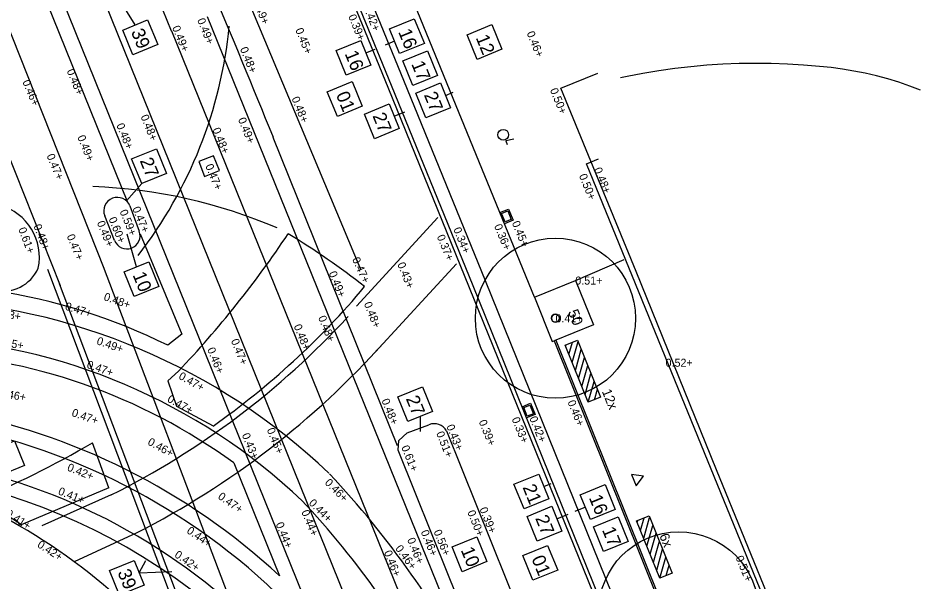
# Model space of a CAD drawing. Extents: x 122462 to 123306, y 485548 to 486417.
# Drawn here: x 122929.62 to 122963.41, y 485808.14 to 485829.27 of the extents above; entities that cross this region are included whole.
import ezdxf

# ---------------------------------------------------------------- set-up
doc = ezdxf.new("R2010")
doc.units = 0
for name, color, linetype in [('B meubilair trammast', 7, 'Continuous'), ('B nummers', 7, 'Continuous'), ('B-WE-GR-BOOM-S', 7, 'Continuous'), ('B-WE-GR-BOOM_BOOMDIAMETER', 7, 'Continuous'), ('B-WE-IE-TERREINAFSCHEIDING_KUNSTMATIG_HEKWERK-G', 7, 'Continuous'), ('B-WE-OG-HOOGTEPUNT-S', 7, 'Continuous'), ('B-WE-VH-KANTOPSLUITING_OPSLUITBAND_100X200-G', 7, 'Continuous'), ('Level 19', 7, 'Continuous'), ('V boomranden', 7, 'Continuous'), ('V Langsstreep 030-015', 7, 'Continuous'), ('V markering 1-1 10 cm', 7, 'Continuous'), ('V markering fietsblokken', 7, 'Continuous'), ('V markering figuratie', 7, 'Continuous'), ('V markering haaientanden', 7, 'Continuous'), ('V markering kanalisatiestreep', 7, 'Continuous'), ('V materiaalscheiding algemeen', 7, 'Continuous'), ('V meubilair fietsenrek', 7, 'Continuous'), ('V meubilair lichtmast', 7, 'Continuous'), ('V Rails', 7, 'Continuous'), ('V riool inspectieput', 7, 'Continuous'), ('V riool trottoirkolk', 7, 'Continuous'), ('V trottoirband 180-200x250 mm specie', 7, 'Continuous'), ('V Trottoirband Natuursteen 200 rond', 7, 'Continuous')]:
    doc.layers.add(name, color=color, linetype=linetype)

msp = doc.modelspace()

# ---------------------------------------------------------------- linework, layer by layer
at = {"layer": 'B meubilair trammast'}
msp.add_lwpolyline([(122952.609, 485812.163), (122952.777, 485811.745), (122953.055, 485812.099)], close=True, dxfattribs=at)
at = {"layer": 'B nummers'}
for p, q in [((122934.013, 485829.007), (122933.288, 485830.176)), ((122943.731, 485828.401), (122943.378, 485828.257)), ((122942.653, 485827.961), (122943.007, 485828.105)), ((122945.639, 485826.371), (122945.924, 485826.487)), ((122943.713, 485825.586), (122944.114, 485825.749)), ((122934.256, 485823.063), (122933.68, 485822.419)), ((122934.055, 485819.945), (122933.714, 485821.164)), ((122944.689, 485814.334), (122944.683, 485813.775)), ((122949.319, 485811.713), (122949.6, 485811.828)), ((122950.877, 485810.944), (122950.481, 485810.783)), ((122949.81, 485810.509), (122950.235, 485810.683)), ((122934.159, 485808.48), (122934.409, 485808.939)), ((122934.159, 485808.48), (122935.381, 485808.536))]:
    msp.add_line(p, q, dxfattribs=at)
for points in [[(122934.476, 485829.196), (122934.854, 485828.27), (122933.928, 485827.893), (122933.55, 485828.819)], [(122944.469, 485829.241), (122944.846, 485828.315), (122943.92, 485827.938), (122943.543, 485828.864)], [(122947.373, 485829.022), (122947.751, 485828.096), (122946.825, 485827.718), (122946.447, 485828.644)], [(122942.465, 485828.424), (122942.842, 485827.498), (122941.916, 485827.121), (122941.539, 485828.046)], [(122944.959, 485828.038), (122945.337, 485827.112), (122944.411, 485826.734), (122944.033, 485827.66)], [(122942.136, 485826.886), (122942.513, 485825.96), (122941.587, 485825.582), (122941.21, 485826.508)], [(122945.45, 485826.834), (122945.828, 485825.908), (122944.902, 485825.53), (122944.524, 485826.456)], [(122943.525, 485826.048), (122943.902, 485825.123), (122942.976, 485824.745), (122942.599, 485825.671)], [(122934.804, 485824.367), (122935.182, 485823.441), (122934.256, 485823.063), (122933.878, 485823.989)], [(122934.518, 485820.134), (122934.895, 485819.208), (122933.969, 485818.83), (122933.592, 485819.756)], [(122944.775, 485815.449), (122945.152, 485814.523), (122944.226, 485814.146), (122943.849, 485815.071)], [(122929.489, 485813.426), (122929.866, 485812.5), (122928.941, 485812.123), (122928.563, 485813.049)], [(122949.13, 485812.176), (122949.508, 485811.25), (122948.582, 485810.872), (122948.204, 485811.798)], [(122951.614, 485811.785), (122951.991, 485810.859), (122951.065, 485810.481), (122950.688, 485811.407)], [(122949.621, 485810.972), (122949.999, 485810.046), (122949.073, 485809.669), (122948.695, 485810.595)], [(122952.105, 485810.581), (122952.482, 485809.655), (122951.556, 485809.278), (122951.179, 485810.204)], [(122946.813, 485809.827), (122947.19, 485808.901), (122946.264, 485808.523), (122945.887, 485809.449)], [(122949.463, 485809.504), (122949.841, 485808.578), (122948.915, 485808.2), (122948.537, 485809.126)], [(122933.97, 485808.943), (122934.348, 485808.017), (122933.422, 485807.639), (122933.044, 485808.565)]]:
    msp.add_lwpolyline(points, close=True, dxfattribs=at)
at = {"layer": 'B-WE-GR-BOOM-S'}
for centre, radius in [((122949.756, 485818.02), 3), ((122949.756, 485818.02), 0.15), ((122954.378, 485807.018), 3)]:
    msp.add_circle(centre, radius, dxfattribs=at)
for start, end in [(0, 180), (180, 0)]:
    msp.add_arc((122949.756, 485818.02), 0.15, start, end, dxfattribs=at)
at = {"layer": 'B-WE-IE-TERREINAFSCHEIDING_KUNSTMATIG_HEKWERK-G'}
msp.add_lwpolyline([(122989.165, 485730.709), (122983.361, 485744.921), (122981.681, 485749.067), (122980.156, 485752.878), (122979.412, 485754.737), (122974.855, 485765.867), (122973.315, 485769.586), (122971.781, 485773.305), (122965.757, 485788.22), (122961.098, 485799.347), (122955.791, 485812.34), (122952.781, 485819.767), (122949.963, 485826.635), (122951.345, 485827.208)], dxfattribs=at)
at = {"layer": 'B-WE-VH-KANTOPSLUITING_OPSLUITBAND_100X200-G'}
msp.add_lwpolyline([(122973.186, 485769.183), (122961.88, 485796.965), (122957.179, 485808.478), (122950.921, 485823.807), (122951.367, 485823.988)], dxfattribs=at)
at = {"layer": 'Level 19'}
for points in [[(122960.084, 485827.41), (122959.652, 485827.452), (122959.05, 485827.504), (122958.447, 485827.541), (122957.844, 485827.563), (122957.24, 485827.569), (122956.636, 485827.561), (122956.032, 485827.537), (122955.43, 485827.499), (122954.828, 485827.445), (122954.228, 485827.376), (122953.63, 485827.293), (122953.034, 485827.194), (122952.441, 485827.08), (122952.19, 485827.026)], [(122963.437, 485826.564), (122963.032, 485826.718), (122962.622, 485826.859), (122962.207, 485826.985), (122961.788, 485827.098), (122961.366, 485827.197), (122960.941, 485827.282), (122960.513, 485827.353), (122960.084, 485827.41)]]:
    msp.add_lwpolyline(points, dxfattribs=at)
at = {"layer": 'V boomranden'}
msp.add_lwpolyline([(122948.969, 485818.806), (122950.506, 485819.436), (122951.182, 485817.772), (122949.71, 485817.174)], dxfattribs=at)
at = {"layer": 'V Langsstreep 030-015'}
msp.add_lwpolyline([(122949.775, 485817.2), (122953.698, 485807.434)], dxfattribs=at)
at = {"layer": 'V markering 1-1 10 cm'}
for centre, radius, start, end in [((122920.984, 485830.573), 16.631, 322.182, 354.4431), ((122931.76, 485803.836), 19.125, 66.701, 88.0094)]:
    msp.add_arc(centre, radius, start, end, dxfattribs=at)
at = {"layer": 'V markering fietsblokken'}
for p, q in [((122932.852, 485819.883), (122928.431, 485831.017)), ((122931.208, 485819.234), (122926.787, 485830.368)), ((122938.882, 485803.994), (122932.827, 485819.943)), ((122937.231, 485803.325), (122931.178, 485819.313))]:
    msp.add_line(p, q, dxfattribs=at)
at = {"layer": 'V markering figuratie'}
for points in [[(122935.233, 485815.672), (122935.629, 485816.033)], [(122935.233, 485815.672), (122935.561, 485814.729), (122936.932, 485813.982)], [(122933.019, 485811.67), (122932.416, 485813.355)], [(122933.019, 485811.67), (122929.738, 485810.283)]]:
    msp.add_lwpolyline(points, dxfattribs=at)
for centre, radius, start, end in [((122907.383, 485842.828), 38.933, 316.5104, 326.2188), ((122925.854, 485797.997), 27.025, 51.6913, 59.0746), ((122919.859, 485838.234), 29.659, 305.1444, 320.0837), ((122913.501, 485845.828), 37.58, 292.6019, 300.2203), ((122926.618, 485806.023), 5.28, 53.7847, 75.4598)]:
    msp.add_arc(centre, radius, start, end, dxfattribs=at)
at = {"layer": 'V markering haaientanden'}
msp.add_line((122930.726, 485819.864), (122935.365, 485807.565), dxfattribs=at)
msp.add_lwpolyline([(122937.06, 485832.763), (122942.457, 485819.857)], dxfattribs=at)
at = {"layer": 'V markering kanalisatiestreep'}
for points in [[(122942.298, 485818.467), (122945.347, 485821.788)], [(122943.015, 485816.756), (122946.049, 485820.053)], [(122933.112, 485811.401), (122930.512, 485810.246)], [(122931.733, 485808.908), (122934.08, 485809.99)]]:
    msp.add_lwpolyline(points, dxfattribs=at)
for centre, radius, start, end in [((122919.496, 485838.714), 30.519, 296.4967, 317.472), ((122919.737, 485838.188), 31.637, 296.9606, 318.2352)]:
    msp.add_arc(centre, radius, start, end, dxfattribs=at)
at = {"layer": 'V materiaalscheiding algemeen'}
for points in [[(122955.04, 485799.854), (122952.121, 485807.096), (122947.132, 485819.421), (122944.074, 485826.926), (122939.266, 485838.678), (122934.779, 485849.488)], [(122934.198, 485849.192), (122938.665, 485838.43), (122943.472, 485826.68), (122946.53, 485819.177), (122951.518, 485806.853), (122954.438, 485799.608)], [(122925.986, 485841.521), (122927.492, 485837.839), (122930.482, 485830.416), (122933.725, 485822.374)], [(122943.838, 485813.238), (122939.187, 485824.795)], [(122934.199, 485821.184), (122935.76, 485817.428), (122935.24, 485817.005)], [(122950.506, 485819.436), (122952.338, 485820.216)], [(122948.969, 485818.806), (122949.638, 485817.145), (122949.71, 485817.174)], [(122949.71, 485817.174), (122953.633, 485807.408)], [(122937.702, 485812.6), (122939.415, 485808.365)]]:
    msp.add_lwpolyline(points, dxfattribs=at)
for centre, radius, start, end in [((122464.117, 485631.683), 512.82, 22.12135, 23.49362), ((122925.283, 485796.787), 22.537, 63.7818, 81.2109), ((122924.907, 485795.009), 21.752, 53.9693, 87.5462), ((122922.619, 485790.275), 24.685, 47.126, 79.6151), ((122922.535, 485789.971), 22.437, 38.5767, 96.0327), ((122918.886, 485791.499), 21.621, 32.2481, 61.9556)]:
    msp.add_arc(centre, radius, start, end, dxfattribs=at)
at = {"layer": 'V meubilair fietsenrek'}
for p, q in [((122950.117, 485817.012), (122950.58, 485817.2)), ((122950.58, 485817.2), (122951.451, 485815.059)), ((122950.988, 485814.871), (122950.117, 485817.012)), ((122950.14, 485816.955), (122950.161, 485817.03)), ((122950.261, 485816.657), (122950.393, 485817.124)), ((122950.382, 485816.36), (122950.603, 485817.143)), ((122950.504, 485816.061), (122950.724, 485816.845)), ((122950.625, 485815.764), (122950.846, 485816.547)), ((122950.746, 485815.467), (122950.967, 485816.25)), ((122950.867, 485815.168), (122951.088, 485815.951)), ((122950.988, 485814.871), (122951.209, 485815.654)), ((122951.22, 485814.965), (122951.33, 485815.357)), ((122951.451, 485815.059), (122950.988, 485814.871)), ((122952.8, 485810.426), (122953.263, 485810.614)), ((122953.671, 485808.285), (122952.8, 485810.426)), ((122952.823, 485810.369), (122952.844, 485810.444)), ((122952.944, 485810.071), (122953.076, 485810.538)), ((122953.065, 485809.774), (122953.286, 485810.557)), ((122953.263, 485810.614), (122954.134, 485808.473)), ((122953.187, 485809.475), (122953.408, 485810.259)), ((122953.308, 485809.178), (122953.529, 485809.961)), ((122953.429, 485808.881), (122953.65, 485809.664)), ((122953.55, 485808.582), (122953.771, 485809.365)), ((122953.671, 485808.285), (122953.892, 485809.068)), ((122953.903, 485808.379), (122954.013, 485808.771)), ((122954.134, 485808.473), (122953.671, 485808.285))]:
    msp.add_line(p, q, dxfattribs=at)
at = {"layer": 'V meubilair lichtmast'}
msp.add_lwpolyline([(122948.192, 485824.723), (122947.897, 485824.67), (122947.954, 485824.531)], dxfattribs=at)
msp.add_circle((122947.801, 485824.894), 0.2, dxfattribs=at)
at = {"layer": 'V Rails'}
for points in [[(122927.47, 485843.218), (122942.882, 485805.099), (122954.784, 485775.587)], [(122926.135, 485842.678), (122941.546, 485804.559), (122953.448, 485775.05)], [(122936.708, 485829.325), (122946.878, 485804.229), (122962.418, 485765.659)], [(122935.374, 485828.785), (122945.542, 485803.689), (122961.082, 485765.121)]]:
    msp.add_lwpolyline(points, dxfattribs=at)
for centre, radius, start, end in [((122627.327, 485701.592), 333.273, 22.43498, 24.81479), ((122924.907, 485795.009), 23.742, 46.4579, 87.5462), ((122924.907, 485795.009), 22.302, 46.4579, 87.5462), ((122922.619, 485790.275), 24.135, 44.051, 79.6151), ((122922.619, 485790.275), 22.695, 44.051, 79.6151), ((122916.417, 485788.786), 34.154, 26.9894, 43.2566), ((122916.417, 485788.786), 32.714, 26.9894, 43.2566)]:
    msp.add_arc(centre, radius, start, end, dxfattribs=at)
at = {"layer": 'V riool inspectieput'}
msp.add_lwpolyline([(122937.17, 485823.549), (122936.95, 485824.107), (122936.392, 485823.887), (122936.612, 485823.329)], close=True, dxfattribs=at)
at = {"layer": 'V riool trottoirkolk'}
for p, q in [((122947.673, 485821.978), (122947.997, 485822.11)), ((122947.844, 485821.561), (122947.673, 485821.978)), ((122947.692, 485821.931), (122947.697, 485821.933)), ((122947.74, 485821.854), (122947.71, 485821.928)), ((122947.997, 485822.11), (122948.168, 485821.694)), ((122947.73, 485821.839), (122947.735, 485821.841)), ((122947.74, 485821.816), (122947.744, 485821.818)), ((122947.788, 485821.738), (122947.757, 485821.812)), ((122947.777, 485821.723), (122947.782, 485821.725)), ((122947.787, 485821.7), (122947.792, 485821.702)), ((122947.817, 485821.666), (122947.805, 485821.696)), ((122947.835, 485821.622), (122947.817, 485821.666)), ((122947.825, 485821.607), (122947.829, 485821.609)), ((122948.168, 485821.694), (122947.844, 485821.561)), ((122948.504, 485814.702), (122948.828, 485814.833)), ((122948.828, 485814.833), (122948.997, 485814.416)), ((122948.672, 485814.284), (122948.504, 485814.702)), ((122948.522, 485814.655), (122948.527, 485814.657)), ((122948.57, 485814.577), (122948.54, 485814.652)), ((122948.56, 485814.562), (122948.564, 485814.564)), ((122948.569, 485814.539), (122948.574, 485814.541)), ((122948.617, 485814.462), (122948.587, 485814.536)), ((122948.607, 485814.447), (122948.611, 485814.448)), ((122948.616, 485814.423), (122948.621, 485814.425)), ((122948.646, 485814.389), (122948.634, 485814.42)), ((122948.664, 485814.346), (122948.646, 485814.389)), ((122948.654, 485814.331), (122948.658, 485814.333)), ((122948.997, 485814.416), (122948.672, 485814.284))]:
    msp.add_line(p, q, dxfattribs=at)
for points in [[(122947.97, 485822.045), (122948.102, 485821.721), (122947.871, 485821.626), (122947.739, 485821.95)], [(122948.8, 485814.768), (122948.932, 485814.443), (122948.7, 485814.349), (122948.569, 485814.674)]]:
    msp.add_lwpolyline(points, close=True, dxfattribs=at)
for centre, start, end in [((122947.701, 485821.924), 22.2357, 112.2357), ((122947.731, 485821.85), 292.2357, 22.2357), ((122947.748, 485821.808), 22.2357, 112.2357), ((122947.778, 485821.734), 292.2357, 22.2357), ((122947.795, 485821.693), 22.2357, 112.2357), ((122947.826, 485821.619), 292.2357, 22.2357), ((122948.531, 485814.648), 22.0351, 112.0351), ((122948.561, 485814.574), 292.0351, 22.0351), ((122948.578, 485814.532), 22.0351, 112.0351), ((122948.608, 485814.458), 292.0351, 22.0351), ((122948.625, 485814.416), 22.0351, 112.0351), ((122948.655, 485814.342), 292.0351, 22.0351)]:
    msp.add_arc(centre, 0.01, start, end, dxfattribs=at)
at = {"layer": 'V trottoirband 180-200x250 mm specie'}
for points in [[(122954.517, 485799.813), (122951.657, 485806.909), (122946.669, 485819.233), (122943.611, 485826.737), (122938.804, 485838.487), (122934.332, 485849.261)], [(122948.969, 485818.806), (122943.499, 485832.186), (122941.263, 485837.725), (122936.567, 485849.225)], [(122933.814, 485822.226), (122934.166, 485821.279)], [(122933.239, 485820.934), (122932.869, 485821.862)], [(122945.744, 485808.38), (122943.868, 485813.077), (122943.89, 485813.444), (122944.2, 485813.727), (122945.016, 485814.028)], [(122945.681, 485813.801), (122949.053, 485805.408), (122949.395, 485804.544)], [(122947.593, 485803.814), (122945.744, 485808.38)]]:
    msp.add_lwpolyline(points, dxfattribs=at)
for centre, radius, start, end in [((122933.342, 485822.042), 0.506, 21.3333, 200.7986), ((122933.7, 485821.112), 0.495, 201.0798, 19.7475), ((122945.221, 485813.541), 0.528, 29.4449, 112.8601)]:
    msp.add_arc(centre, radius, start, end, dxfattribs=at)
at = {"layer": 'V Trottoirband Natuursteen 200 rond'}
for centre, radius, start, end in [((122928.399, 485820.304), 2.024, 348.2716, 74.4165), ((122929.033, 485820.509), 1.482, 258.0725, 335.4449)]:
    msp.add_arc(centre, radius, start, end, dxfattribs=at)

# ---------------------------------------------------------------- texts
at = {"layer": 'B nummers'}
for s, p in [('39', (122933.847, 485828.754)), ('16', (122943.858, 485828.752)), ('12', (122946.763, 485828.533)), ('16', (122941.854, 485827.935)), ('17', (122944.349, 485827.549)), ('01', (122941.525, 485826.397)), ('27', (122944.821, 485826.391)), ('27', (122942.895, 485825.606)), ('27', (122934.175, 485823.924)), ('10', (122933.907, 485819.645)), ('27', (122944.145, 485815.007)), ('21', (122948.519, 485811.687)), ('16', (122951.003, 485811.296)), ('27', (122948.991, 485810.53)), ('17', (122951.494, 485810.092)), ('10', (122946.202, 485809.338)), ('01', (122948.852, 485809.015)), ('39', (122933.34, 485808.5))]:
    msp.add_text(s, height=0.5, rotation=292.187, dxfattribs=at).set_placement(p)
at = {"layer": 'B-WE-GR-BOOM_BOOMDIAMETER'}
msp.add_text('50', height=0.4, rotation=291.8853, dxfattribs=at).set_placement((122950.217, 485818.258))
at = {"layer": 'B-WE-OG-HOOGTEPUNT-S'}
for s, rotation, p in [('0.49+', 292.0385, (122938.397, 485829.938)), ('0.42+', 292.2498, (122942.544, 485829.684)), ('0.39+', 292.2498, (122941.985, 485829.335)), ('0.49+', 292.0385, (122936.326, 485829.194)), ('0.49+', 292.0385, (122935.39, 485828.914)), ('0.45+', 291.9218, (122940.005, 485828.827)), ('0.46+', 292.2498, (122948.672, 485828.706)), ('0.48+', 291.9218, (122937.931, 485828.116)), ('0.48+', 292.5896, (122931.439, 485827.287)), ('0.46+', 292.5896, (122929.778, 485826.881)), ('0.50+', 292.2498, (122949.544, 485826.574)), ('0.48+', 292.0385, (122939.864, 485826.255)), ('0.48+', 292.0385, (122934.207, 485825.579)), ('0.48+', 292.0385, (122933.298, 485825.258)), ('0.49+', 292.0385, (122937.856, 485825.472)), ('0.48+', 292.0385, (122936.899, 485825.092)), ('0.49+', 292.0385, (122931.837, 485824.811)), ('0.47+', 292.5896, (122930.686, 485824.11)), ('0.47+', 292.0385, (122936.632, 485823.731)), ('0.48+', 292.2498, (122951.193, 485823.601)), ('0.50+', 292.2498, (122950.631, 485823.362)), ('0.59+', 292.377, (122933.42, 485822.02)), ('0.47+', 292.377, (122933.895, 485822.133)), ('0.49+', 292.0622, (122932.569, 485821.601)), ('0.60+', 292.0622, (122933.008, 485821.743)), ('0.45+', 292.2498, (122948.117, 485821.595)), ('0.61+', 290.7365, (122929.625, 485821.361)), ('0.48+', 290.7365, (122930.194, 485821.481)), ('0.34+', 292.2498, (122945.922, 485821.357)), ('0.36+', 292.2498, (122947.451, 485821.478)), ('0.47+', 292.0622, (122931.44, 485821.099)), ('0.37+', 292.2498, (122945.306, 485821.081)), ('0.47+', 294.4051, (122942.13, 485820.229)), ('0.43+', 291.9218, (122943.826, 485820.048)), ('0.49+', 291.9218, (122941.258, 485819.714)), ('0.48+', 340.7625, (122932.809, 485818.707)), ('0.47+', 342.8803, (122931.361, 485818.345)), ('0.48+', 291.9674, (122942.573, 485818.566)), ('0.48+', 349.7778, (122928.7, 485818.111)), ('0.48+', 291.9674, (122940.86, 485818.048)), ('0.48+', 291.9674, (122939.943, 485817.726)), ('0.45+', 349.7778, (122928.806, 485817.027)), ('0.49+', 340.7625, (122932.543, 485817.052)), ('0.47+', 291.9674, (122937.592, 485817.18)), ('0.46+', 291.9674, (122936.701, 485816.857)), ('0.47+', 340.7625, (122932.172, 485816.167)), ('0.47+', 330.6885, (122935.612, 485815.768)), ('0.46+', 349.7778, (122928.894, 485815.088)), ('0.47+', 330.6885, (122935.187, 485814.91)), ('0.48+', 291.9218, (122943.233, 485814.939)), ('0.46+', 292.0551, (122950.202, 485814.882)), ('0.47+', 340.7625, (122931.609, 485814.363)), ('0.39+', 292.0551, (122946.875, 485814.147)), ('0.33+', 292.0551, (122948.111, 485814.247)), ('0.42+', 292.0551, (122948.771, 485814.279)), ('0.45+', 291.9674, (122938.935, 485813.843)), ('0.43+', 291.9218, (122945.664, 485813.972)), ('0.46+', 331.3429, (122934.452, 485813.298)), ('0.43+', 291.9674, (122938.002, 485813.649)), ('0.51+', 291.9218, (122945.281, 485813.712)), ('0.61+', 291.9218, (122943.974, 485813.188)), ('0.42+', 338.1096, (122931.439, 485812.321)), ('0.46+', 314.9276, (122941.092, 485811.832)), ('0.41+', 338.1096, (122931.1, 485811.428)), ('0.47+', 325.2595, (122937.086, 485811.279)), ('0.44+', 314.9276, (122940.494, 485811.071)), ('0.41+', 327.3152, (122929.127, 485810.631)), ('0.44+', 291.9674, (122940.23, 485810.768)), ('0.50+', 291.9218, (122946.448, 485810.758)), ('0.39+', 291.9218, (122946.904, 485810.873)), ('0.44+', 325.2595, (122935.916, 485809.997)), ('0.44+', 291.9674, (122939.269, 485810.311)), ('0.46+', 291.9218, (122944.704, 485810.016)), ('0.56+', 291.9218, (122945.185, 485810.029)), ('0.46+', 291.9218, (122944.193, 485809.728)), ('0.42+', 327.3152, (122930.317, 485809.466)), ('0.46+', 306.15, (122943.74, 485809.391)), ('0.42+', 325.2595, (122935.458, 485809.095)), ('0.46+', 291.9218, (122943.325, 485809.253)), ('0.51+', 292.2498, (122956.499, 485809.053))]:
    msp.add_text(s, height=0.3, rotation=rotation, dxfattribs=at).set_placement(p)
for s, p in [('0.51+', (122950.5, 485819.281)), ('0.41+', (122949.758, 485817.867)), ('0.52+', (122953.884, 485816.202))]:
    msp.add_text(s, height=0.3, dxfattribs=at).set_placement(p)
at = {"layer": 'V meubilair fietsenrek'}
for s, p in [('12x', (122951.49, 485815.284)), ('6x', (122953.641, 485809.873))]:
    msp.add_text(s, height=0.36, rotation=291.8049, dxfattribs=at).set_placement(p)

doc.saveas('drawing.dxf')
